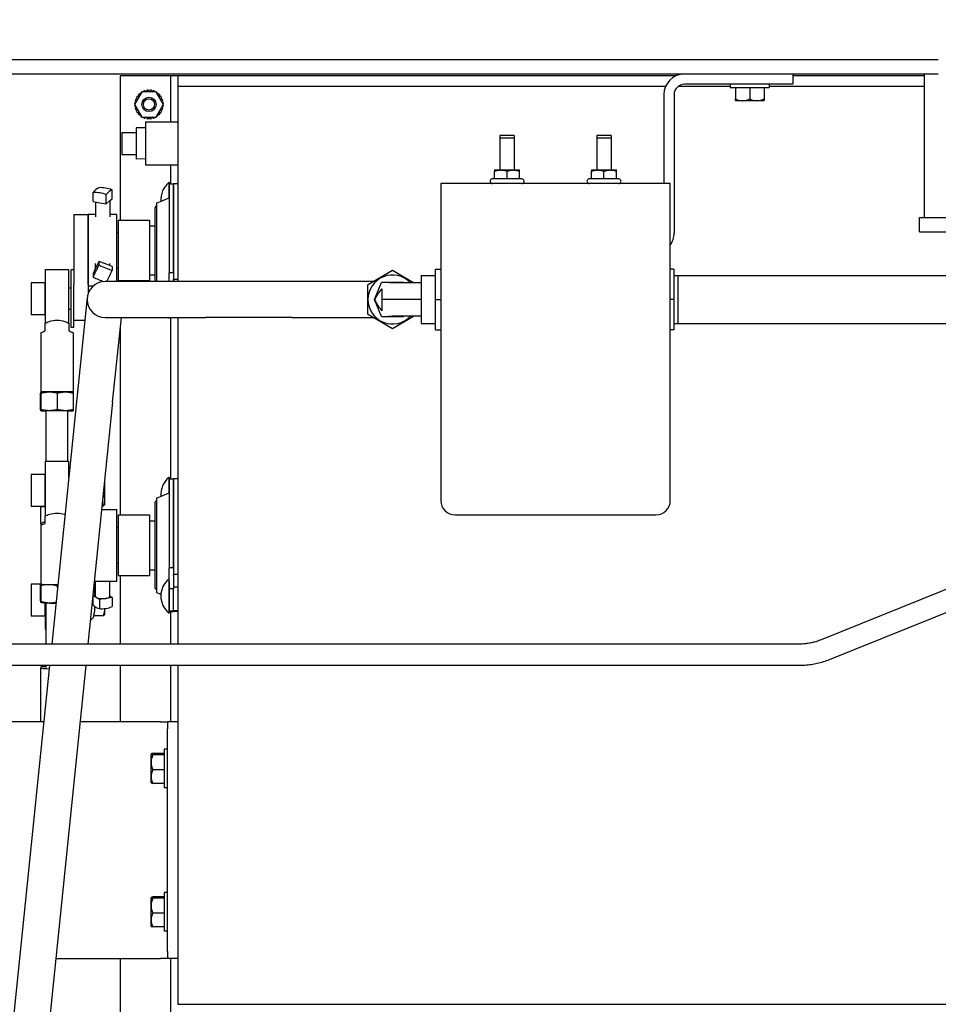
# Model space of a CAD drawing. Header units: inches. Extents: x 24 to 1128, y -94 to 748.
# Tile 466 of 546: x 439 to 455, y 502 to 519. Entities that reach past the tile are written whole.
import ezdxf

# ---------------------------------------------------------------- set-up
doc = ezdxf.new("R2010")
doc.units = ezdxf.units.IN
doc.header["$LTSCALE"] = 32
doc.header["$MEASUREMENT"] = 0
doc.layers.add('Dimension (ANSI)', color=7, linetype='Continuous', lineweight=25)
doc.layers.add('Visible (ANSI)', color=7, linetype='Continuous', lineweight=30)
doc.styles.add('Note Text (ANSI)', font='tahoma.ttf')
doc.dimstyles.new('Architectural (ANSI)', dxfattribs={"dimscale": 32, "dimtxt": 0.125, "dimasz": 0.098425, "dimexe": 0.125, "dimexo": 0.0625, "dimgap": 0.031496, "dimtad": 0, "dimtih": 1, "dimtoh": 1, "dimdec": 4, "dimrnd": 1e-08, "dimzin": 3, "dimdsep": 46, "dimlunit": 4, "dimtxsty": 'Note Text (ANSI)', "dimcen": 0.09, "dimdle": 0.393701, "dimclrd": 256, "dimclre": 256, "dimclrt": 256, "dimadec": 0, "dimazin": 3, "dimtfac": 0.96, "dimtofl": 0, "dimtmove": 0, "dimatfit": 3, "dimfxl": 1, "dimfrac": 2, "dimtolj": 1, "dimtzin": 12, "dimlwd": -1, "dimlwe": -1, "dimarcsym": 0})

# ---------------------------------------------------------------- blocks, each defined once
blk = doc.blocks.new('*D22')
at = {"layer": 'Defpoints', "color": 0, "transparency": 16777216}
for p in [(450.012, 697.62), (363.389, 480.059), (493.915, 480.059)]:
    blk.add_point(p, dxfattribs=at)
at = {"layer": 'Dimension (ANSI)', "transparency": 16777216}
for p, q in [((448.012, 697.62), (359.389, 697.62)), ((363.389, 694.471), (363.389, 595.373)), ((363.389, 483.209), (363.389, 588.307)), ((491.915, 480.059), (359.389, 480.059))]:
    blk.add_line(p, q, dxfattribs=at)
for points in [[(362.864, 694.471), (363.914, 694.471), (363.389, 697.62)], [(362.864, 483.209), (363.914, 483.209), (363.389, 480.059)]]:
    blk.add_solid(points, dxfattribs=at)
at = {"layer": 'Dimension (ANSI)', "transparency": 16777216, "insert": (350.24, 594.365), "char_height": 4, "attachment_point": 1, "style": 'Note Text (ANSI)'}
blk.add_mtext('\\A1;18\'-1 9/16"', dxfattribs=at)

msp = doc.modelspace()

# ---------------------------------------------------------------- linework, layer by layer
at = {"layer": 'Visible (ANSI)'}
for p, q in [((454.94385, 518.1838), (434.7923, 518.1838)), ((454.94385, 518.1838), (434.7923, 518.1838)), ((454.94385, 517.9338), (435.26738, 517.9338)), ((441.56885, 517.90349), (440.69385, 517.90349)), ((440.69385, 517.90349), (440.69385, 515.38969)), ((441.56885, 517.90349), (441.56885, 517.09919)), ((441.69385, 517.90349), (441.56885, 517.90349)), ((450.37646, 517.90349), (441.69385, 517.90349)), ((441.69385, 517.90349), (441.69385, 517.72419)), ((452.40796, 517.9338), (452.40796, 517.7545)), ((454.69654, 517.90349), (452.40796, 517.90349)), ((454.69654, 517.9338), (454.69654, 515.4338)), ((441.06756, 517.62224), (440.94126, 517.40349)), ((441.32015, 517.62224), (441.06756, 517.62224)), ((441.09815, 517.62224), (441.09909, 517.63483)), ((441.1237, 517.64344), (441.14338, 517.62224)), ((441.14435, 517.62224), (441.15295, 517.65012)), ((441.17885, 517.65304), (441.19385, 517.62706)), ((441.19385, 517.62706), (441.20885, 517.65304)), ((441.23476, 517.65012), (441.24336, 517.62224)), ((441.24433, 517.62224), (441.26401, 517.64344)), ((441.28862, 517.63483), (441.28956, 517.62224)), ((441.44645, 517.40349), (441.32015, 517.62224)), ((441.69385, 517.72419), (450.19456, 517.72419)), ((441.69385, 517.72419), (441.69385, 514.31772)), ((441.69385, 517.72419), (450.19456, 517.72419)), ((450.42099, 517.72419), (451.31996, 517.72419)), ((450.42099, 517.72419), (451.31996, 517.72419)), ((452.40796, 517.7545), (450.52074, 517.7545)), ((451.31996, 517.7545), (451.31996, 517.6995)), ((451.31996, 517.6995), (451.99596, 517.6995)), ((451.40796, 517.6995), (451.40796, 517.5003)), ((451.65796, 517.6995), (451.65796, 517.5003)), ((451.90796, 517.6995), (451.90796, 517.5003)), ((451.99596, 517.7545), (451.99596, 517.6995)), ((451.99596, 517.72419), (454.69654, 517.72419)), ((451.99596, 517.72419), (454.69654, 517.72419)), ((440.94722, 517.44439), (440.96871, 517.45102)), ((440.97205, 517.45681), (440.9539, 517.47364)), ((440.96251, 517.49825), (440.99243, 517.50049)), ((440.99243, 517.50049), (440.97553, 517.52528)), ((440.9894, 517.54735), (441.01906, 517.54288)), ((441.01906, 517.54288), (441.0081, 517.57081)), ((441.02654, 517.58924), (441.04445, 517.58221)), ((441.05192, 517.59515), (441.04999, 517.60795)), ((441.33772, 517.60795), (441.33579, 517.59515)), ((441.34326, 517.58221), (441.36117, 517.58924)), ((441.37961, 517.57081), (441.36865, 517.54288)), ((441.36865, 517.54288), (441.39831, 517.54735)), ((441.41218, 517.52528), (441.39528, 517.50049)), ((441.39528, 517.50049), (441.4252, 517.49825)), ((441.43381, 517.47364), (441.41566, 517.45681)), ((441.419, 517.45102), (441.44049, 517.44439)), ((450.16214, 517.5752), (450.16214, 516.02571)), ((450.34144, 517.5752), (450.34144, 515.15941)), ((451.40796, 517.472), (451.40796, 517.5003)), ((451.53296, 517.4695), (451.41151, 517.4695)), ((451.78296, 517.4695), (451.53296, 517.4695)), ((451.90441, 517.4695), (451.78296, 517.4695)), ((451.90796, 517.5003), (451.90796, 517.472)), ((440.94126, 517.40349), (441.06756, 517.18474)), ((440.94852, 517.41606), (440.9443, 517.41849)), ((440.9443, 517.38849), (440.94852, 517.39092)), ((440.96871, 517.35596), (440.94722, 517.36258)), ((440.9539, 517.33333), (440.97205, 517.35017)), ((440.99243, 517.30649), (440.96251, 517.30873)), ((440.97553, 517.2817), (440.99243, 517.30649)), ((441.32015, 517.18474), (441.44645, 517.40349)), ((441.4252, 517.30873), (441.39528, 517.30649)), ((441.39528, 517.30649), (441.41218, 517.2817)), ((441.41566, 517.35017), (441.43381, 517.33333)), ((441.44049, 517.36258), (441.419, 517.35596)), ((441.4434, 517.41849), (441.43919, 517.41606)), ((441.43919, 517.39092), (441.4434, 517.38849)), ((441.01906, 517.2641), (440.9894, 517.25962)), ((441.0081, 517.23617), (441.01906, 517.2641)), ((441.04445, 517.22477), (441.02654, 517.21774)), ((441.04999, 517.19903), (441.05192, 517.21183)), ((441.06756, 517.18474), (441.32015, 517.18474)), ((441.09909, 517.17214), (441.09815, 517.18474)), ((441.14338, 517.18474), (441.1237, 517.16353)), ((441.13085, 517.09919), (441.13085, 516.34919)), ((441.13085, 517.09919), (441.69385, 517.09919)), ((441.15295, 517.15686), (441.14435, 517.18474)), ((441.19385, 517.17992), (441.17885, 517.15394)), ((441.20885, 517.15394), (441.19385, 517.17992)), ((441.24336, 517.18474), (441.23476, 517.15686)), ((441.26401, 517.16353), (441.24433, 517.18474)), ((441.28956, 517.18474), (441.28862, 517.17214)), ((441.33579, 517.21183), (441.33772, 517.19903)), ((441.36117, 517.21774), (441.34326, 517.22477)), ((441.36865, 517.2641), (441.37961, 517.23617)), ((441.39831, 517.25962), (441.36865, 517.2641)), ((440.97185, 516.99886), (440.97185, 516.44952)), ((441.13085, 516.99389), (440.97185, 516.99886)), ((440.72185, 516.91419), (440.97185, 516.91419)), ((440.72185, 516.91419), (440.72185, 516.53419)), ((447.55655, 516.86072), (447.30655, 516.86072)), ((447.30655, 516.86072), (447.30655, 516.26171)), ((447.55688, 516.81422), (447.30688, 516.81422)), ((447.30688, 516.81422), (447.30688, 516.26171)), ((447.55655, 516.86072), (447.55655, 516.81422)), ((447.55688, 516.81422), (447.55688, 516.26171)), ((449.24455, 516.86072), (448.99455, 516.86072)), ((448.99455, 516.86072), (448.99455, 516.26171)), ((449.24488, 516.81422), (448.99488, 516.81422)), ((448.99488, 516.81422), (448.99488, 516.26171)), ((449.24455, 516.86072), (449.24455, 516.81422)), ((449.24488, 516.81422), (449.24488, 516.26171)), ((440.72185, 516.53419), (440.97185, 516.53419)), ((441.13085, 516.45449), (440.97185, 516.44952)), ((441.13085, 516.34919), (441.69385, 516.34919)), ((441.56885, 516.34919), (441.56885, 516.01769)), ((447.21288, 516.26171), (447.32238, 516.26171)), ((447.21288, 516.11428), (447.21288, 516.24215)), ((447.32238, 516.26171), (447.54138, 516.26171)), ((447.43188, 516.11428), (447.43188, 516.24215)), ((447.54138, 516.26171), (447.65088, 516.26171)), ((447.65088, 516.11428), (447.65088, 516.24215)), ((448.90088, 516.26171), (449.01038, 516.26171)), ((448.90088, 516.11428), (448.90088, 516.24215)), ((449.01038, 516.26171), (449.22938, 516.26171)), ((449.11988, 516.11428), (449.11988, 516.24215)), ((449.22938, 516.26171), (449.33888, 516.26171)), ((449.33888, 516.11428), (449.33888, 516.24215)), ((447.179, 516.11428), (447.15488, 516.10035)), ((447.179, 516.11428), (447.21288, 516.11428)), ((447.21288, 516.11428), (447.43188, 516.11428)), ((447.43188, 516.11428), (447.65088, 516.11428)), ((447.65088, 516.11428), (447.68475, 516.11428)), ((447.68475, 516.11428), (447.70888, 516.10035)), ((448.867, 516.11428), (448.84288, 516.10035)), ((448.867, 516.11428), (448.90088, 516.11428)), ((448.90088, 516.11428), (449.11988, 516.11428)), ((449.11988, 516.11428), (449.33888, 516.11428)), ((449.33888, 516.11428), (449.37275, 516.11428)), ((449.37275, 516.11428), (449.39688, 516.10035)), ((440.54924, 515.75834), (440.54924, 515.91666)), ((441.53885, 516.04309), (441.53885, 515.77506)), ((441.54445, 516.04309), (441.53885, 516.04309)), ((441.54445, 516.04309), (441.54445, 516.01769)), ((441.54445, 516.01769), (441.54445, 514.47083)), ((441.54445, 516.01769), (441.61915, 516.01769)), ((441.61915, 516.01769), (441.61915, 514.36091)), ((441.69385, 516.01769), (441.61915, 516.01769)), ((441.61915, 514.47083), (441.61915, 516.01769)), ((446.27563, 516.02571), (446.27563, 515.84211)), ((450.27548, 516.02571), (446.27563, 516.02571)), ((450.27548, 515.84211), (450.27548, 516.02571)), ((440.22047, 515.7105), (440.22047, 515.86882)), ((440.44988, 515.67395), (440.44988, 515.83227)), ((440.49956, 515.71614), (440.54924, 515.75834)), ((440.50985, 515.72489), (440.50985, 515.44336)), ((441.32474, 515.68336), (441.54445, 515.77746)), ((446.27563, 515.84211), (446.27563, 510.50281)), ((450.27548, 510.50281), (450.27548, 515.84211)), ((440.22047, 515.7105), (440.33517, 515.69222)), ((440.25985, 515.70422), (440.25985, 515.44336)), ((440.33517, 515.69222), (440.44988, 515.67395)), ((440.44988, 515.67395), (440.49956, 515.71614)), ((441.29335, 515.58419), (441.29335, 514.31772)), ((441.32474, 515.68336), (441.32474, 514.31772)), ((439.88485, 515.48719), (439.88485, 514.26462)), ((439.88485, 515.48719), (440.13485, 515.48719)), ((440.13485, 514.26462), (440.13485, 515.48719)), ((440.13485, 515.48719), (440.13485, 514.26226)), ((440.25985, 515.48719), (440.13485, 515.48719)), ((440.63485, 515.48719), (440.50985, 515.48719)), ((440.63485, 514.31772), (440.63485, 515.48719)), ((440.65685, 515.38969), (440.65685, 514.33469)), ((440.65685, 515.38969), (441.20185, 515.38969)), ((441.20185, 515.38969), (441.20185, 514.33469)), ((454.61842, 515.4338), (459.11842, 515.4338)), ((454.61842, 515.1838), (454.61842, 515.4338)), ((441.20185, 515.28969), (441.29335, 515.28969)), ((440.63485, 515.17469), (440.65685, 515.17469)), ((454.61842, 515.1838), (459.11842, 515.1838)), ((439.38635, 514.5262), (439.38635, 513.59249)), ((439.38635, 514.5262), (439.79735, 514.5262)), ((439.79735, 513.59249), (439.79735, 514.5262)), ((440.27015, 514.56333), (440.22047, 514.45667)), ((440.25985, 514.54123), (440.25985, 514.63228)), ((440.31983, 514.66999), (440.27015, 514.56333)), ((440.31983, 514.66999), (440.31983, 514.60736)), ((440.43454, 514.62379), (440.31983, 514.66999)), ((440.54924, 514.5776), (440.43454, 514.62379)), ((440.50985, 514.59346), (440.50985, 514.63228)), ((440.54924, 514.5776), (440.54924, 514.51496)), ((440.63485, 514.54969), (440.65685, 514.54969)), ((446.18563, 514.53522), (446.27563, 514.53522)), ((446.18563, 514.00522), (446.18563, 514.53522)), ((450.33563, 514.53522), (450.27548, 514.53522)), ((450.33563, 514.53522), (450.33563, 514.00522)), ((439.83935, 513.5162), (439.83935, 514.5192)), ((439.88485, 514.5192), (439.83935, 514.5192)), ((440.22047, 514.45667), (440.22047, 514.39404)), ((441.20185, 514.43469), (441.29335, 514.43469)), ((441.54445, 514.31772), (441.54445, 514.47083)), ((441.61915, 514.47083), (441.54445, 514.47083)), ((441.61915, 514.33924), (441.61915, 514.36091)), ((441.61915, 514.36091), (441.69385, 514.36091)), ((445.43563, 514.50867), (444.99963, 514.25695)), ((445.80013, 514.29822), (445.43563, 514.50867)), ((445.93563, 514.42522), (445.93563, 513.58522)), ((445.93563, 514.42522), (446.18563, 514.42522)), ((450.33563, 514.42279), (450.41345, 514.42522)), ((450.41345, 513.58522), (450.41345, 514.42522)), ((450.41345, 514.42522), (464.48129, 514.42522)), ((439.14035, 514.2962), (439.14035, 513.7392)), ((439.38485, 514.2962), (439.14035, 514.2962)), ((439.38485, 513.7392), (439.38485, 514.2962)), ((439.38635, 514.20295), (439.38485, 514.20295)), ((439.83935, 514.20295), (439.79735, 514.20295)), ((439.88485, 513.75391), (439.88485, 514.26462)), ((440.13485, 514.26226), (440.13485, 514.10933)), ((440.2201, 514.23719), (440.13485, 514.23719)), ((442.1795, 514.31772), (440.42951, 514.31772)), ((440.65685, 514.33469), (441.20185, 514.33469)), ((440.69385, 514.33469), (440.69385, 514.31772)), ((441.61915, 514.33924), (441.61915, 514.31772)), ((443.68563, 514.31772), (442.1795, 514.31772)), ((445.10489, 514.31772), (443.68563, 514.31772)), ((444.99963, 514.25695), (444.99963, 513.7535)), ((445.12263, 514.00522), (445.24263, 514.30322)), ((445.38808, 514.30322), (445.24263, 514.30322)), ((445.24813, 514.19147), (445.24813, 514.0016)), ((445.45189, 514.29822), (445.37757, 514.29822)), ((445.62909, 514.30322), (445.38808, 514.30322)), ((445.93563, 514.29822), (445.45189, 514.29822)), ((445.63109, 514.29822), (445.62909, 514.30322)), ((440.11863, 514.03706), (439.9388, 512.28078)), ((445.12263, 514.00522), (445.12289, 514.00458)), ((445.24263, 513.70772), (445.12289, 514.00458)), ((445.24813, 514.0016), (445.24813, 513.80906)), ((445.93563, 514.00522), (445.33391, 514.00522)), ((446.18563, 514.00522), (446.27563, 514.00522)), ((446.18563, 513.47522), (446.18563, 514.00522)), ((450.33563, 514.00522), (450.27548, 514.00522)), ((450.33563, 514.00522), (450.33563, 513.47522)), ((439.38485, 513.7392), (439.14035, 513.7392)), ((439.38635, 513.83245), (439.38485, 513.83245)), ((439.83935, 513.83245), (439.79735, 513.83245)), ((439.88485, 513.5162), (439.88485, 513.75391)), ((440.42951, 513.69272), (442.1795, 513.69272)), ((440.56055, 512.21712), (440.71164, 513.69272)), ((441.53885, 513.69272), (441.53885, 513.68129)), ((441.54445, 513.68129), (441.53885, 513.68129)), ((441.54445, 513.69272), (441.54445, 513.68129)), ((441.56885, 513.69272), (441.56885, 510.87869)), ((441.69385, 513.69272), (441.69385, 508.00004)), ((443.68563, 513.69272), (442.1795, 513.69272)), ((443.68563, 513.69272), (445.10489, 513.69272)), ((444.99963, 513.7535), (445.43563, 513.50178)), ((445.24263, 513.70772), (445.37329, 513.70772)), ((445.36424, 513.71222), (445.43542, 513.71222)), ((445.37329, 513.70772), (445.62909, 513.70772)), ((445.93563, 513.71222), (445.43542, 513.71222)), ((445.43563, 513.50178), (445.80013, 513.71222)), ((445.62909, 513.70772), (445.63089, 513.71222)), ((439.38635, 513.45893), (439.38635, 513.59249)), ((439.79735, 513.59249), (439.79735, 513.45903)), ((439.88485, 513.5162), (439.83935, 513.5162)), ((439.88485, 513.6427), (440.07825, 513.6427)), ((440.69385, 513.51902), (440.69385, 510.25069)), ((445.93563, 513.58522), (446.18563, 513.58522)), ((450.33563, 513.58766), (450.41345, 513.58522)), ((450.41345, 513.58522), (464.48129, 513.58522)), ((439.31185, 513.42683), (439.31185, 512.39475)), ((439.87185, 513.42693), (439.87185, 512.39475)), ((446.18563, 513.47522), (446.27563, 513.47522)), ((450.33563, 513.47522), (450.27548, 513.47522)), ((439.30609, 512.08356), (439.30609, 512.37093)), ((439.31042, 512.39284), (439.31041, 512.39284)), ((439.31185, 512.39475), (439.31185, 512.39307)), ((439.31482, 512.08679), (439.31482, 512.37416)), ((439.60058, 512.08833), (439.60058, 512.3757)), ((439.87185, 512.39307), (439.87185, 512.39475)), ((439.87329, 512.39284), (439.87362, 512.39269)), ((439.87762, 512.08664), (439.87762, 512.37401)), ((439.9388, 512.28078), (439.50047, 508.00004)), ((440.56055, 512.21712), (440.12874, 508.00004)), ((439.31042, 512.06474), (439.31009, 512.06489)), ((439.40435, 511.18778), (439.40435, 512.06483)), ((439.77935, 511.18778), (439.77935, 512.06483)), ((439.87329, 512.06474), (439.87329, 512.06474)), ((439.38635, 511.18778), (439.38635, 510.23547)), ((439.38635, 511.18778), (439.79735, 511.18778)), ((439.79735, 510.89945), (439.79735, 511.18778)), ((439.14035, 510.95778), (439.14035, 510.40078)), ((439.38485, 510.95778), (439.14035, 510.95778)), ((439.38485, 510.40078), (439.38485, 510.95778)), ((439.38635, 510.86453), (439.38485, 510.86453)), ((440.41785, 510.82358), (440.41785, 510.76573)), ((440.41785, 510.76573), (440.41785, 510.51936)), ((441.53885, 510.90409), (441.53885, 510.63606)), ((441.54445, 510.90409), (441.53885, 510.90409)), ((441.54445, 510.90409), (441.54445, 510.87869)), ((441.54445, 510.87869), (441.54445, 509.33183)), ((441.54445, 510.87869), (441.61915, 510.87869)), ((441.61915, 510.87869), (441.61915, 509.22191)), ((441.69385, 510.87869), (441.61915, 510.87869)), ((441.61915, 509.33183), (441.61915, 510.87869)), ((441.32474, 510.54436), (441.54445, 510.63846)), ((439.38635, 510.49403), (439.38485, 510.49403)), ((440.37534, 510.40842), (440.39553, 510.40842)), ((440.41785, 510.42928), (440.41573, 510.4256)), ((440.41785, 510.51936), (440.41785, 510.42928)), ((441.29335, 510.44519), (441.29335, 509.00119)), ((441.32474, 510.54436), (441.32474, 508.90202)), ((439.38485, 510.40078), (439.14035, 510.40078)), ((439.31185, 510.09951), (439.31185, 510.39398)), ((439.38635, 510.10214), (439.38635, 510.23547)), ((440.36918, 510.34819), (440.63485, 510.34819)), ((440.63485, 509.09819), (440.63485, 510.34819)), ((440.65685, 510.25069), (440.65685, 509.19569)), ((440.65685, 510.25069), (441.20185, 510.25069)), ((441.20185, 510.25069), (441.20185, 509.19569)), ((446.52563, 510.25281), (450.02548, 510.25281)), ((439.31185, 510.09951), (439.31185, 510.07551)), ((439.31185, 510.07551), (439.31185, 509.04527)), ((441.20185, 510.15069), (441.29335, 510.15069)), ((440.63485, 510.03569), (440.65685, 510.03569)), ((456.92132, 509.69404), (452.90196, 508.07467)), ((440.63485, 509.41069), (440.65685, 509.41069)), ((457.30269, 509.4434), (453.0421, 507.72684)), ((441.20185, 509.29569), (441.29335, 509.29569)), ((441.54445, 509.09531), (441.54445, 509.33183)), ((441.61915, 509.33183), (441.54445, 509.33183)), ((441.61915, 509.20024), (441.61915, 509.22191)), ((441.61915, 509.22191), (441.69385, 509.22191)), ((439.14035, 509.04559), (439.14035, 508.48859)), ((439.3057, 509.04559), (439.14035, 509.04559)), ((439.3057, 508.75948), (439.3057, 509.04634)), ((439.31185, 509.05908), (439.30914, 509.05782)), ((440.24779, 509.02076), (440.23544, 509.04215)), ((440.23787, 509.03794), (440.25985, 509.03794)), ((440.24118, 509.09819), (440.63485, 509.09819)), ((440.25985, 508.83243), (440.25985, 509.09819)), ((440.50985, 508.83243), (440.50985, 509.09819)), ((440.65685, 509.19569), (441.20185, 509.19569)), ((440.69385, 509.19569), (440.69385, 508.00004)), ((441.53885, 509.13629), (441.53885, 508.54229)), ((441.54445, 509.13629), (441.53885, 509.13629)), ((441.54445, 509.09531), (441.54445, 508.54229)), ((441.61915, 509.20024), (441.61915, 508.96538)), ((439.31525, 508.7398), (439.31525, 509.02666)), ((439.60141, 508.98581), (439.60141, 509.01731)), ((440.23, 508.98901), (440.25985, 508.98901)), ((441.32474, 508.90202), (441.40064, 508.86952)), ((441.61915, 508.96538), (441.54445, 508.96538)), ((441.61915, 508.99765), (441.69385, 508.99765)), ((441.61915, 508.57744), (441.61915, 508.96538)), ((439.31275, 508.72765), (439.31132, 508.72831)), ((439.38485, 508.48859), (439.38485, 508.71831)), ((439.38635, 508.71822), (439.38635, 508.25859)), ((439.40435, 508.00004), (439.40435, 508.71715)), ((440.21712, 508.84992), (440.25985, 508.85662)), ((440.27308, 508.81489), (440.21712, 508.84992)), ((440.21712, 508.84992), (440.21712, 508.68823)), ((440.32904, 508.77987), (440.27308, 508.81489)), ((440.44081, 508.7974), (440.32904, 508.77987)), ((440.32904, 508.77987), (440.32904, 508.61818)), ((440.55259, 508.81494), (440.44081, 508.7974)), ((440.50985, 508.84168), (440.55259, 508.81494)), ((440.55259, 508.81494), (440.55259, 508.65325)), ((439.38635, 508.58184), (439.38485, 508.58184)), ((440.41785, 508.51709), (440.41574, 508.51342)), ((440.41785, 508.62028), (440.41785, 508.6072)), ((440.41785, 508.6072), (440.41785, 508.51709)), ((441.54445, 508.54229), (441.53885, 508.54229)), ((441.54445, 508.57744), (441.61915, 508.57744)), ((441.54445, 508.56769), (441.61915, 508.56769)), ((441.56885, 508.56769), (441.56885, 508.00004)), ((441.61915, 508.57744), (441.61915, 508.56769)), ((441.69385, 508.57744), (441.61915, 508.57744)), ((441.61915, 508.56769), (441.61915, 508.57744)), ((441.69385, 508.56769), (441.61915, 508.56769)), ((439.38485, 508.48859), (439.14035, 508.48859)), ((440.23787, 508.49625), (440.2095, 508.44709)), ((440.22758, 508.49625), (440.39553, 508.49625)), ((439.38635, 508.25859), (439.40435, 508.25859)), ((452.51328, 508.00004), (438.68911, 508.00004)), ((439.46207, 507.62504), (438.32077, 496.47903)), ((452.51328, 507.62504), (438.68911, 507.62504)), ((440.09034, 507.62504), (438.94252, 496.41537)), ((439.31185, 507.60297), (439.31185, 507.57897)), ((439.31185, 506.64669), (439.31185, 507.57897)), ((439.40435, 507.59097), (439.40435, 507.62504)), ((440.69385, 507.62504), (440.69385, 506.64669)), ((441.56885, 507.62504), (441.56885, 506.64669)), ((441.69385, 507.62504), (441.69385, 501.72419)), ((439.36189, 506.64669), (436.30183, 506.64669)), ((441.39655, 506.64669), (439.99016, 506.64669)), ((441.39655, 506.64669), (441.51455, 506.64669)), ((441.51455, 506.64669), (441.51455, 506.52169)), ((441.69385, 506.64669), (441.51455, 506.64669)), ((441.51455, 502.64669), (441.51455, 506.52169)), ((441.45955, 506.17219), (441.45955, 505.49619)), ((441.51455, 506.17219), (441.45955, 506.17219)), ((441.22955, 506.08341), (441.22955, 506.07587)), ((441.22955, 505.93923), (441.22955, 506.07587)), ((441.35155, 506.08695), (441.23206, 506.08695)), ((441.23206, 506.0794), (441.35155, 506.0794)), ((441.45955, 506.09615), (441.26036, 506.09615)), ((441.45955, 506.07021), (441.26036, 506.07021)), ((441.35155, 506.0794), (441.35155, 506.08695)), ((441.22955, 505.69024), (441.22955, 505.93923)), ((441.45955, 505.80825), (441.26036, 505.80825)), ((441.22955, 505.58497), (441.22955, 505.69024)), ((441.45955, 505.57223), (441.26036, 505.57223)), ((441.51455, 505.49619), (441.45955, 505.49619)), ((441.22955, 503.58311), (441.22955, 503.57674)), ((441.22955, 503.44242), (441.22955, 503.57674)), ((441.35155, 503.58665), (441.23206, 503.58665)), ((441.23206, 503.58029), (441.35155, 503.58029)), ((441.45955, 503.59441), (441.26036, 503.59441)), ((441.45955, 503.57253), (441.26036, 503.57253)), ((441.35155, 503.58029), (441.35155, 503.58665)), ((441.45955, 503.67219), (441.45955, 502.99619)), ((441.51455, 503.67219), (441.45955, 503.67219)), ((441.22955, 503.19314), (441.22955, 503.44242)), ((441.45955, 503.31231), (441.26036, 503.31231)), ((441.22955, 503.08527), (441.22955, 503.19314)), ((441.45955, 503.07397), (441.26036, 503.07397)), ((441.51455, 502.99619), (441.45955, 502.99619)), ((439.56778, 502.52169), (441.39655, 502.52169)), ((440.69385, 502.52169), (440.69385, 501.54449)), ((441.51455, 502.52169), (441.39655, 502.52169)), ((441.51455, 502.64669), (441.51455, 502.52169)), ((441.69385, 502.52169), (441.51455, 502.52169)), ((441.56885, 502.52169), (441.56885, 501.54449)), ((441.69385, 501.72419), (468.19385, 501.72419))]:
    msp.add_line(p, q, dxfattribs=at)
for radius in [0.125, 0.09794]:
    msp.add_circle((441.19285, 517.40389), radius, dxfattribs=at)
for centre, radius, start, end in [((450.52074, 517.5752), 0.3586, 90, 180), ((441.19385, 517.40349), 0.25, 121.044976, 125.131616), ((441.19385, 517.40349), 0.25, 106.296956, 112.274473), ((441.19385, 517.40349), 0.25, 93.439813, 99.41733), ((441.19385, 517.40349), 0.25, 80.58267, 86.560187), ((441.19385, 517.40349), 0.25, 67.725527, 73.703044), ((441.19385, 517.40349), 0.25, 54.868384, 58.955024), ((450.52074, 517.5752), 0.1793, 90, 180), ((441.19385, 517.40349), 0.25, 170.58267, 176.560187), ((441.19385, 517.40349), 0.25, 157.725527, 163.703044), ((441.19385, 517.40349), 0.25, 144.868384, 150.845902), ((441.19385, 517.40349), 0.25, 132.011241, 137.988759), ((441.19385, 517.40349), 0.25, 42.011241, 47.988759), ((441.19385, 517.40349), 0.25, 29.154098, 35.131616), ((441.19385, 517.40349), 0.25, 16.296956, 22.274473), ((441.19385, 517.40349), 0.25, 3.439813, 9.41733), ((451.65796, 517.82305), 0.43097, 234.543448, 235.121318), ((451.65796, 517.82305), 0.43097, 304.878682, 305.456552), ((441.19385, 517.40349), 0.25, 183.439813, 189.41733), ((441.19385, 517.40349), 0.25, 196.296956, 202.274473), ((441.19385, 517.40349), 0.25, 209.154098, 215.131616), ((441.19385, 517.40349), 0.25, 324.868384, 330.845902), ((441.19385, 517.40349), 0.25, 337.725527, 343.703044), ((441.19385, 517.40349), 0.25, 350.58267, 356.560187), ((441.19385, 517.40349), 0.25, 222.011241, 227.988759), ((441.19385, 517.40349), 0.25, 234.868384, 238.955024), ((441.19385, 517.40349), 0.25, 247.725527, 253.703044), ((441.19385, 517.40349), 0.25, 260.58267, 266.560187), ((441.19385, 517.40349), 0.25, 273.439813, 279.41733), ((441.19385, 517.40349), 0.25, 286.296956, 292.274473), ((441.19385, 517.40349), 0.25, 301.044976, 305.131616), ((441.19385, 517.40349), 0.25, 312.011241, 317.988759), ((447.17488, 516.06571), 0.04, 120, 270), ((447.68888, 516.06571), 0.04, 270, 60), ((448.86288, 516.06571), 0.04, 120, 270), ((449.37688, 516.06571), 0.04, 270, 60), ((441.78555, 515.74609), 0.3861, 129.715137, 184.490185), ((441.35835, 515.58419), 0.065, 121.136519, 180), ((449.98284, 515.15941), 0.3586, 324.690761, 0), ((445.43563, 514.00522), 0.4275, 43.265508, 316.734491), ((440.42951, 514.00522), 0.3125, 90, 270), ((441.78555, 513.97829), 0.3861, 227.698361, 230.284863), ((441.78555, 510.60709), 0.3861, 129.715137, 184.490185), ((441.35835, 510.44519), 0.065, 121.136519, 180), ((446.52563, 510.50281), 0.25, 180, 270), ((450.02548, 510.50281), 0.25, 270, 0), ((441.78555, 508.83929), 0.3861, 129.715137, 230.284863), ((441.35835, 509.00119), 0.065, 180, 238.863481), ((440.17485, 508.46709), 0.04, 266.586291, 330)]:
    msp.add_arc(centre, radius, start, end, dxfattribs=at)
for centre, major_axis, ratio, start_param, end_param in [((451.53296, 517.82305), (0, -0.35355), 0.8660254, 5.86265097, 6.28318531), ((451.53296, 517.82305), (0, -0.35355), 0.8660254, 0, 0.42053434), ((451.78296, 517.82305), (0, -0.35355), 0.8660254, 5.86265097, 6.28318531), ((451.78296, 517.82305), (0, -0.35355), 0.8660254, 0, 0.42053434), ((440.27015, 515.35842), (0.09555, 0.5997), 0.36957609, 0.19971581, 0.61435935), ((440.43454, 515.38234), (-0.39311, 0.46286), 0.8532826, 5.29279002, 5.70743356), ((440.49956, 515.32187), (0.09555, 0.5997), 0.36957609, 0.19971581, 0.61435935), ((440.33517, 515.29795), (0.39311, -0.46286), 0.8532826, 2.15119736, 2.5658409), ((440.27015, 514.7193), (-0.22687, -0.5633), 0.14620474, 1.01525336, 1.42989691), ((440.43454, 514.77977), (-0.55048, 0.25641), 0.3375596, 1.51942741, 1.93407096), ((440.33517, 514.56645), (0.55048, -0.25641), 0.3375596, 4.66102007, 4.99369415), ((440.49956, 514.62691), (0.22687, 0.5633), 0.14620474, 4.19131043, 4.57148956), ((445.31526, 513.83842), (0.19068, 0.47352), 0.47211509, 0.93671875, 1.4103529), ((445.31526, 513.83842), (0.19068, 0.47352), 0.47211509, 0.45577446, 0.49251258), ((445.31005, 514.13403), (0.17593, -0.43616), 0.472029, 4.82397816, 5.34536824), ((445.28538, 513.76422), (-0.22755, -0.15368), 0.81583737, 4.02092654, 4.08513056), ((445.31005, 514.13403), (0.17593, -0.43616), 0.472029, 5.7775229, 5.8117774), ((439.59185, 512.39278), (-0.2815, 0), 0.00994626, 6.25632802, 6.26185281), ((439.59185, 512.39278), (-0.2815, 0), 0.00994626, 5.20913047, 6.25632802), ((439.59185, 512.39278), (-0.343, 0), 0.00994626, 3.75736684, 5.66741112), ((439.59185, 512.39278), (-0.2815, 0), 0.00994626, 4.16193292, 5.20913047), ((439.59185, 512.39278), (0.2815, 0), 0.00994626, 0.02133249, 1.02034026), ((439.59185, 512.0648), (-0.2815, 0), 0.00994626, 6.25632802, 7.12504804), ((439.59185, 512.0648), (-0.2815, 0), 0.00994626, 5.20913047, 6.25632802), ((439.59185, 512.0648), (-0.18755, 0), 0.00994626, 3.11787599, 6.30690197), ((439.59185, 512.0648), (0.2815, 0), 0.00994626, 1.02034026, 2.06753782), ((439.59185, 512.0648), (0.2815, 0), 0.00994626, 6.25632802, 7.30352557), ((439.59185, 512.0648), (0.2815, 0), 0.00994626, 5.44132258, 6.25632802), ((439.59185, 510.39201), (0.343, 0), 0.00994626, 2.21320459, 2.52581847), ((439.59185, 509.05727), (-0.2815, 0), 0.06058837, 6.17990573, 6.3125776), ((439.59185, 509.05727), (-0.2815, 0), 0.06058837, 0.02939229, 0.10327958), ((439.59185, 509.05727), (-0.343, 0), 0.06058837, 0.61577418, 1.61379504), ((439.59185, 508.72987), (-0.2815, 0), 0.06058837, 0.13054177, 1.07658984), ((439.59185, 508.72987), (0.2815, 0), 0.06058837, 4.21818249, 4.64699031), ((440.27308, 509.21754), (0.09411, -0.59993), 0.42512135, 5.72236051, 6.13700405), ((440.38485, 508.83243), (-0.125, 0), 0.31334585, 0, 0.46415373), ((440.38485, 508.83243), (0.125, 0), 0.31334585, 3.60574639, 5.17654271), ((440.38485, 508.83243), (0.125, 0), 0.31334585, 5.17654271, 6.28318531), ((440.44081, 509.20005), (-0.32218, -0.51475), 0.84916796, 0.42785518, 0.84249873), ((439.59185, 507.59097), (-0.343, 0), 0.06058837, 5.290744, 5.66741112), ((439.59185, 507.59097), (0.343, 0), 0.06058837, 3.75736684, 4.30713713), ((441.58311, 505.83796), (-0.43097, 0), 0.99595612, 5.66435173, 5.67443747), ((441.58311, 505.83042), (0.43097, 0), 0.99595612, 2.52275908, 2.53284481), ((441.58311, 505.93923), (-0.35355, 0), 0.90744381, 5.86265097, 6.28318531), ((441.58311, 506.08318), (-0.35355, 0), 0.08984102, 5.86265097, 6.16411018), ((441.58311, 506.08318), (-0.35355, 0), 0.08984102, 0.11907513, 0.42053434), ((441.58311, 505.93923), (-0.35355, 0), 0.90744381, 0, 0.42053434), ((441.58311, 505.69024), (-0.35355, 0), 0.81760279, 5.86265097, 6.28318531), ((441.58311, 505.69024), (-0.35355, 0), 0.81760279, 0, 0.42053434), ((441.58311, 505.83042), (-0.43097, 0), 0.99595612, 0.60874784, 0.61883358), ((441.58311, 505.5852), (-0.35355, 0), 0.08984102, 0.11907513, 0.42053434), ((441.58311, 503.33737), (-0.43097, 0), 0.99712259, 5.66435173, 5.67443747), ((441.58311, 503.33101), (0.43097, 0), 0.99712259, 2.52275908, 2.53284481), ((441.58311, 503.44242), (-0.35355, 0), 0.90143648, 5.86265097, 6.28318531), ((441.58311, 503.58347), (-0.35355, 0), 0.07580599, 5.86265097, 6.16411018), ((441.58311, 503.58347), (-0.35355, 0), 0.07580599, 0.11907513, 0.42053434), ((441.58311, 503.44242), (-0.35355, 0), 0.90143648, 0, 0.42053434), ((441.58311, 503.19314), (-0.35355, 0), 0.8256305, 5.86265097, 6.28318531), ((441.58311, 503.19314), (-0.35355, 0), 0.8256305, 0, 0.42053434), ((441.58311, 503.33101), (-0.43097, 0), 0.99712259, 0.60874784, 0.61883358), ((441.58311, 503.08491), (-0.35355, 0), 0.07580599, 0.11907513, 0.42053434)]:
    msp.add_ellipse(centre, major_axis=major_axis, ratio=ratio, start_param=start_param, end_param=end_param, dxfattribs=at)
for points, weights in [([(447.21288, 516.26171), (447.21288, 516.26171), (447.21288, 516.24215)], [1, 1.0379548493, 1]), ([(447.21288, 516.24215), (447.27156, 516.26171), (447.32238, 516.26171)], [1, 1.0379548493, 1]), ([(447.32238, 516.26171), (447.37319, 516.26171), (447.43188, 516.24215)], [1, 1.0379548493, 1]), ([(447.43188, 516.24215), (447.49056, 516.26171), (447.54138, 516.26171)], [1, 1.0379548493, 1]), ([(447.54138, 516.26171), (447.59219, 516.26171), (447.65088, 516.24215)], [1, 1.0379548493, 1]), ([(447.65088, 516.24215), (447.65088, 516.26171), (447.65088, 516.26171)], [1, 1.0379548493, 1]), ([(448.90088, 516.26171), (448.90088, 516.26171), (448.90088, 516.24215)], [1, 1.0379548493, 1]), ([(448.90088, 516.24215), (448.95956, 516.26171), (449.01038, 516.26171)], [1, 1.0379548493, 1]), ([(449.01038, 516.26171), (449.06119, 516.26171), (449.11988, 516.24215)], [1, 1.0379548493, 1]), ([(449.11988, 516.24215), (449.17856, 516.26171), (449.22938, 516.26171)], [1, 1.0379548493, 1]), ([(449.22938, 516.26171), (449.28019, 516.26171), (449.33888, 516.24215)], [1, 1.0379548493, 1]), ([(449.33888, 516.24215), (449.33888, 516.26171), (449.33888, 516.26171)], [1, 1.0379548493, 1]), ([(439.30609, 512.37093), (439.30843, 512.3921), (439.31046, 512.39285)], [1, 1.0379548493, 1]), ([(439.31046, 512.39285), (439.31248, 512.3936), (439.31482, 512.37416)], [1, 1.0379548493, 1]), ([(439.31482, 512.37416), (439.39139, 512.39488), (439.4577, 512.39524)], [1, 1.0379548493, 1]), ([(439.4577, 512.39524), (439.52401, 512.3956), (439.60058, 512.3757)], [1, 1.0379548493, 1]), ([(439.60058, 512.3757), (439.67481, 512.39556), (439.7391, 512.39517)], [1, 1.0379548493, 1]), ([(439.7391, 512.39517), (439.80339, 512.39477), (439.87762, 512.37401)], [1, 1.0379548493, 1]), ([(439.87762, 512.37401), (439.87547, 512.39182), (439.87362, 512.39269)], [1, 1.03465513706, 1.00602568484]), ([(439.31046, 512.06487), (439.30843, 512.06412), (439.30609, 512.08356)], [1, 1.0379548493, 1]), ([(439.31482, 512.08679), (439.31248, 512.06562), (439.31046, 512.06487)], [1, 1.0379548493, 1]), ([(439.4577, 512.06726), (439.39139, 512.0669), (439.31482, 512.08679)], [1, 1.0379548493, 1]), ([(439.60058, 512.08833), (439.52401, 512.06761), (439.4577, 512.06726)], [1, 1.0379548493, 1]), ([(439.7391, 512.06718), (439.67481, 512.06757), (439.60058, 512.08833)], [1, 1.0379548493, 1]), ([(439.87762, 512.08664), (439.80339, 512.06679), (439.7391, 512.06718)], [1, 1.0379548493, 1]), ([(439.87329, 512.06474), (439.8753, 512.06567), (439.87762, 512.08664)], [1.00074675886, 1.03757772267, 1]), ([(440.41785, 510.76573), (440.41785, 510.70823), (440.3994, 510.64339)], [1, 1.03460727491, 1.00610464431]), ([(440.4159, 510.80448), (440.41785, 510.78497), (440.41785, 510.76573)], [1.01588979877, 1.01132267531, 1]), ([(440.39751, 510.62491), (440.41785, 510.56866), (440.41785, 510.51936)], [1.00319167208, 1.03628559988, 1]), ([(440.41785, 510.51936), (440.41785, 510.46787), (440.39553, 510.40842)], [1, 1.0379548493, 1]), ([(440.39553, 510.40842), (440.41109, 510.41756), (440.41573, 510.4256)], [1, 1.02615294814, 1.01626429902]), ([(439.3057, 509.04634), (439.30826, 509.06134), (439.31048, 509.05677)], [1, 1.0379548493, 1]), ([(439.31048, 509.05677), (439.31116, 509.05536), (439.31185, 509.05212)], [1, 1.01142049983, 1.01596821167]), ([(439.31307, 509.04516), (439.31411, 509.0381), (439.31525, 509.02666)], [1.01869221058, 1.01665091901, 1]), ([(439.31525, 509.02666), (439.35791, 509.03654), (439.396, 509.04021)], [1, 1.02076553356, 1.01880894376]), ([(439.51505, 509.03702), (439.55568, 509.0309), (439.60141, 509.01731)], [1.01839705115, 1.02229615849, 1]), ([(439.60141, 509.01731), (439.60308, 509.01783), (439.60474, 509.01834)], [1, 1.00082497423, 1.00161408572]), ([(440.24991, 508.85506), (440.24968, 508.9148), (440.22939, 508.98303)], [1.27636936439, 1.27534930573, 1.19167589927]), ([(440.23016, 508.99056), (440.25601, 509.00652), (440.24779, 509.02076)], [1.19465698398, 1.30395323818, 1.26708031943]), ([(439.31048, 508.72937), (439.30826, 508.73394), (439.3057, 508.75948)], [1, 1.0379548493, 1]), ([(439.31525, 508.7398), (439.31269, 508.7248), (439.31048, 508.72937)], [1, 1.0379548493, 1]), ([(439.45833, 508.71486), (439.39193, 508.71703), (439.31525, 508.7398)], [1, 1.0379548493, 1]), ([(439.57468, 508.72478), (439.51361, 508.71305), (439.45833, 508.71486)], [1.01084848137, 1.03139782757, 1]), ([(440.22758, 508.49625), (440.26038, 508.58359), (440.2441, 508.66228)], [1.18474185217, 1.32441802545, 1.25120231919]), ([(440.41785, 508.6072), (440.41785, 508.55571), (440.39553, 508.49625)], [1, 1.0379548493, 1]), ([(440.41752, 508.62024), (440.41785, 508.61372), (440.41785, 508.6072)], [1.00815275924, 1.00464479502, 1]), ([(440.39553, 508.49625), (440.4111, 508.50539), (440.41574, 508.51342)], [1, 1.02616753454, 1.01625325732])]:
    msp.add_rational_spline(points, weights, degree=2, dxfattribs=at)
for points, knots in [([(445.12504, 514.00293), (445.12429, 514.00322), (445.12374, 514.00355), (445.12337, 514.0039), (445.12314, 514.00411), (445.12298, 514.00434), (445.12289, 514.00458)], [3.419892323, 3.419892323, 3.419892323, 3.419892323, 3.4622615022, 3.4622615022, 3.4622615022, 3.4876554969, 3.4876554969, 3.4876554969, 3.4876554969]), ([(445.31743, 514.00473), (445.30833, 514.00418), (445.29922, 514.0037), (445.27575, 514.00259), (445.26158, 514.00204), (445.24813, 514.0016)], [-1.171961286, -1.171961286, -1.171961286, -1.171961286, -1.106045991, -1.106045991, -0.999925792, -0.999925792, -0.999925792, -0.999925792]), ([(439.38635, 513.59249), (439.40822, 513.60316), (439.43252, 513.61368), (439.50032, 513.63666), (439.54667, 513.64573), (439.63704, 513.64573), (439.68339, 513.63666), (439.75119, 513.61368), (439.77549, 513.60316), (439.79735, 513.59249)], [2.18015243, 2.18015243, 2.18015243, 2.18015243, 2.39388313, 2.39388313, 2.73816852, 2.73816852, 3.08245392, 3.08245392, 3.29618461, 3.29618461, 3.29618461, 3.29618461]), ([(439.31185, 513.42683), (439.32337, 513.43242), (439.33599, 513.43828), (439.36062, 513.44889), (439.37305, 513.45395), (439.38635, 513.45893)], [-0.824359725, -0.824359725, -0.824359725, -0.824359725, -0.67446658, -0.67446658, -0.547383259, -0.547383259, -0.547383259, -0.547383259]), ([(439.79735, 513.45903), (439.81066, 513.45405), (439.82309, 513.44899), (439.84772, 513.43837), (439.86034, 513.43252), (439.87185, 513.42693)], [3.239615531, 3.239615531, 3.239615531, 3.239615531, 3.366700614, 3.366700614, 3.5165956, 3.5165956, 3.5165956, 3.5165956]), ([(439.38635, 510.23547), (439.40822, 510.24498), (439.43252, 510.25447), (439.50032, 510.27539), (439.54667, 510.28379), (439.63704, 510.28379), (439.68339, 510.27539), (439.72746, 510.26179), (439.7297, 510.26109), (439.73192, 510.26038)], [2.180152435, 2.180152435, 2.180152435, 2.180152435, 2.393883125, 2.393883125, 2.738168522, 2.738168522, 3.082453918, 3.082453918, 3.100930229, 3.100930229, 3.100930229, 3.100930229]), ([(439.38635, 510.13542), (439.37305, 510.12995), (439.36062, 510.12435), (439.33599, 510.11251), (439.32337, 510.10591), (439.31185, 510.09951)], [3.239587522, 3.239587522, 3.239587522, 3.239587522, 3.366670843, 3.366670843, 3.516563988, 3.516563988, 3.516563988, 3.516563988]), ([(439.31185, 510.07551), (439.32337, 510.07995), (439.33599, 510.08473), (439.36062, 510.09359), (439.37305, 510.09789), (439.38635, 510.10214)], [-0.824359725, -0.824359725, -0.824359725, -0.824359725, -0.67446658, -0.67446658, -0.547383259, -0.547383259, -0.547383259, -0.547383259]), ([(452.90196, 508.07467), (452.87773, 508.06491), (452.85301, 508.05605), (452.80275, 508.04022), (452.77722, 508.03324), (452.72554, 508.02124), (452.69939, 508.01621), (452.64669, 508.00815), (452.62013, 508.00511), (452.56681, 508.00106), (452.54004, 508.00004), (452.51328, 508.00004)], [1.150770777, 1.150770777, 1.150770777, 1.150770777, 1.234775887, 1.234775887, 1.318780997, 1.318780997, 1.402786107, 1.402786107, 1.486791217, 1.486791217, 1.570796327, 1.570796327, 1.570796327, 1.570796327]), ([(453.0421, 507.72684), (453.0088, 507.71343), (452.97492, 507.70129), (452.90622, 507.67965), (452.8714, 507.67014), (452.80105, 507.65379), (452.76552, 507.64696), (452.69399, 507.63602), (452.65799, 507.63191), (452.58575, 507.62642), (452.54951, 507.62504), (452.51328, 507.62504)], [1.150770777, 1.150770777, 1.150770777, 1.150770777, 1.234775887, 1.234775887, 1.318780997, 1.318780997, 1.402786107, 1.402786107, 1.486791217, 1.486791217, 1.570796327, 1.570796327, 1.570796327, 1.570796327])]:
    msp.add_open_spline(points, degree=3, knots=knots, dxfattribs=at)

# ---------------------------------------------------------------- dimensions: what is measured, and where the dimension line sits
at = {"layer": 'Dimension (ANSI)'}
dim = msp.add_linear_dim(base=(363.38871, 480.05891), p1=(450.01179, 697.62041), p2=(493.91529, 480.05891), angle=270, dimstyle='Architectural (ANSI)', override={"dimgap": 0.031496, "dimdec": 4, "dimlfac": 1, "dimtol": 0, "dimlim": 0, "dimtp": 0, "dimtm": 0, "dimtdec": 2, "dimatfit": 1}, dxfattribs=at)
dim.commit()
dim.dimension.update_dxf_attribs({"geometry": '*D22', "text_midpoint": (363.38871, 591.83966), "dimtype": 160})

doc.saveas('drawing.dxf')
